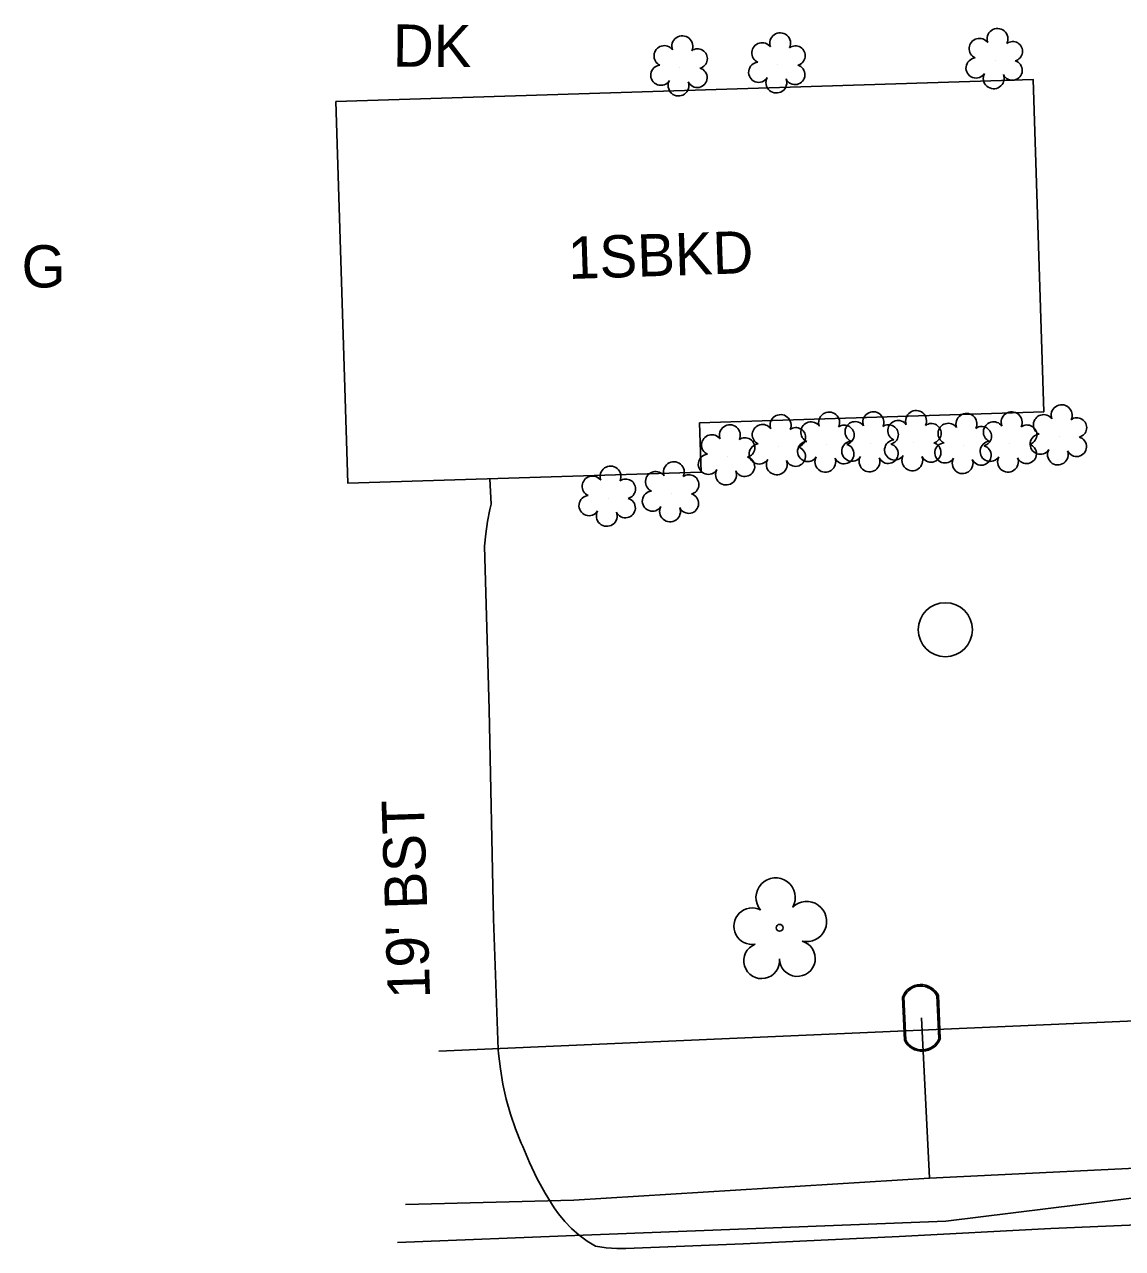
# Model space of a CAD drawing. Extents: x 1614611 to 1617571, y 898867 to 905462.
# Drawn here: x 1615848.5 to 1615952.3, y 899645.7 to 899761.6 of the extents above; entities that cross this region are included whole.
import ezdxf

# ---------------------------------------------------------------- set-up
doc = ezdxf.new("R2010")
doc.units = 0
for name, color, linetype in [('Exist Building', 7, 'Continuous'), ('Exist Building Text', 7, 'Continuous'), ('Exist Other Culture Area Outline Text', 7, 'Continuous'), ('Exist Roads EOP Other Text', 7, 'Continuous'), ('Exist Utilities Gas UG Line SUE LOS B', 7, 'Continuous'), ('Exist Utilities Water UG Line SUE LOS B', 7, 'Continuous'), ('Exist Vegetation Shrub CELL', 7, 'Continuous'), ('Exist Vegetation Tree CELL', 7, 'Continuous'), ('Prop Drainage Structure Box Number Symbol CELL', 7, 'Continuous'), ('Prop Earthen Structure Head Ditch Label', 7, 'Continuous'), ('Prop SS Transition Line', 7, 'Continuous'), ('Scratch_Level_1', 7, 'Continuous'), ('Scratch_Level_9', 7, 'Continuous')]:
    doc.layers.add(name, color=color, linetype=linetype)

msp = doc.modelspace()

# ---------------------------------------------------------------- linework, layer by layer
at = {"layer": 'Exist Building'}
msp.add_lwpolyline([(1615877.93, 899754.3), (1615943.9, 899756.37), (1615944.89, 899724.91), (1615912.34, 899723.88), (1615912.49, 899719.2), (1615879.07, 899718.16)], close=True, dxfattribs=at)
at = {"layer": 'Exist Utilities Gas UG Line SUE LOS B'}
msp.add_lwpolyline([(1615883.75, 899646.31), (1615901.31, 899646.99), (1615935.64, 899648.33), (1615976.92, 899653.45), (1616023.28, 899655.53), (1616061.02, 899657.56), (1616095.16, 899659.54), (1616130.6, 899664), (1616152.67, 899668.83), (1616161.02, 899676.79), (1616162.72, 899678.72), (1616168.11, 899685.27), (1616173.26, 899694.29)], dxfattribs=at)
at = {"layer": 'Exist Utilities Water UG Line SUE LOS B'}
msp.add_line((1615933.32, 899667.56), (1615934.08, 899652.41), dxfattribs=at)
msp.add_lwpolyline([(1615884.52, 899649.89), (1615900.43, 899650.32), (1615934.08, 899652.41), (1615956.83, 899653.51), (1615976.81, 899654.81), (1616022.69, 899657.18), (1616038.37, 899658.07), (1616045.88, 899658.51), (1616063.31, 899659.84), (1616095.55, 899662.04), (1616130.24, 899662.26), (1616154.75, 899661.85), (1616198.28, 899659.21), (1616200.8, 899658.9), (1616203.13, 899658.36), (1616205.16, 899658.03)], dxfattribs=at)
at = {"layer": 'Exist Vegetation Shrub CELL'}
for p, q in [((1615940.29, 899758.17), (1615940.29, 899758.17)), ((1615910.47, 899757.48), (1615910.47, 899757.48)), ((1615919.73, 899757.76), (1615919.73, 899757.76)), ((1615932.59, 899722.02), (1615932.59, 899722.02)), ((1615946.36, 899722.56), (1615946.36, 899722.56)), ((1615919.77, 899721.63), (1615919.77, 899721.63)), ((1615924.36, 899721.87), (1615924.36, 899721.87)), ((1615928.54, 899721.9), (1615928.54, 899721.9)), ((1615937.35, 899721.74), (1615937.35, 899721.74)), ((1615941.63, 899721.89), (1615941.63, 899721.89)), ((1615914.97, 899720.67), (1615914.97, 899720.67)), ((1615903.68, 899716.76), (1615903.68, 899716.76)), ((1615909.67, 899717.17), (1615909.67, 899717.17))]:
    msp.add_line(p, q, dxfattribs=at)
for centre, radius, start, end in [((1615910.7, 899759.52), 0.99, 334.8391, 200.4717), ((1615919.96, 899759.8), 0.99, 334.8391, 200.4717), ((1615938.81, 899759.3), 0.968, 35.8908, 245.4216), ((1615940.52, 899760.21), 0.99, 334.8391, 200.4717), ((1615908.99, 899758.61), 0.968, 35.8908, 245.4216), ((1615912.14, 899758.35), 0.929, 284.4567, 126.0861), ((1615918.25, 899758.89), 0.968, 35.8908, 245.4216), ((1615921.4, 899758.63), 0.929, 284.4567, 126.0861), ((1615941.96, 899759.04), 0.929, 284.4567, 126.0861), ((1615917.93, 899757.06), 0.955, 95.1099, 327.9534), ((1615938.49, 899757.46), 0.955, 95.1099, 327.9534), ((1615941.93, 899757.24), 0.937, 204.9913, 73.4601), ((1615908.67, 899756.78), 0.955, 95.1099, 327.9534), ((1615912.11, 899756.55), 0.937, 204.9913, 73.4601), ((1615921.37, 899756.83), 0.937, 204.9913, 73.4601), ((1615940.16, 899756.48), 0.984, 151.2797, 21.387), ((1615910.34, 899755.8), 0.984, 151.2797, 21.387), ((1615919.6, 899756.08), 0.984, 151.2797, 21.387), ((1615946.59, 899724.6), 0.99, 334.8391, 200.4717), ((1615920, 899723.67), 0.99, 334.8391, 200.4717), ((1615924.59, 899723.91), 0.99, 334.8391, 200.4717), ((1615928.77, 899723.94), 0.99, 334.8391, 200.4717), ((1615932.82, 899724.06), 0.99, 334.8391, 200.4717), ((1615937.58, 899723.78), 0.99, 334.8391, 200.4717), ((1615941.86, 899723.93), 0.99, 334.8391, 200.4717), ((1615944.88, 899723.69), 0.968, 35.8908, 245.4216), ((1615948.03, 899723.43), 0.929, 284.4567, 126.0861), ((1615915.2, 899722.71), 0.99, 334.8391, 200.4717), ((1615918.29, 899722.76), 0.968, 35.8908, 245.4216), ((1615921.44, 899722.5), 0.929, 284.4567, 126.0861), ((1615922.88, 899723), 0.968, 35.8908, 245.4216), ((1615926.03, 899722.74), 0.929, 284.4567, 126.0861), ((1615927.06, 899723.03), 0.968, 35.8908, 245.4216), ((1615930.21, 899722.77), 0.929, 284.4567, 126.0861), ((1615931.11, 899723.14), 0.968, 35.8908, 245.4216), ((1615934.26, 899722.89), 0.929, 284.4567, 126.0861), ((1615935.86, 899722.87), 0.968, 35.8908, 245.4216), ((1615939.02, 899722.61), 0.929, 284.4567, 126.0861), ((1615940.15, 899723.01), 0.968, 35.8908, 245.4216), ((1615943.31, 899722.75), 0.929, 284.4567, 126.0861), ((1615913.49, 899721.79), 0.968, 35.8908, 245.4216), ((1615916.64, 899721.54), 0.929, 284.4567, 126.0861), ((1615922.56, 899721.17), 0.955, 95.1099, 327.9534), ((1615926.74, 899721.2), 0.955, 95.1099, 327.9534), ((1615930.79, 899721.31), 0.955, 95.1099, 327.9534), ((1615934.23, 899721.09), 0.937, 204.9913, 73.4601), ((1615935.55, 899721.04), 0.955, 95.1099, 327.9534), ((1615939.83, 899721.18), 0.955, 95.1099, 327.9534), ((1615944.56, 899721.86), 0.955, 95.1099, 327.9534), ((1615948, 899721.63), 0.937, 204.9913, 73.4601), ((1615913.17, 899719.96), 0.955, 95.1099, 327.9534), ((1615917.97, 899720.93), 0.955, 95.1099, 327.9534), ((1615921.41, 899720.7), 0.937, 204.9913, 73.4601), ((1615926, 899720.94), 0.937, 204.9913, 73.4601), ((1615930.18, 899720.97), 0.937, 204.9913, 73.4601), ((1615932.46, 899720.33), 0.984, 151.2797, 21.387), ((1615938.98, 899720.81), 0.937, 204.9913, 73.4601), ((1615943.27, 899720.96), 0.937, 204.9913, 73.4601), ((1615946.23, 899720.88), 0.984, 151.2797, 21.387), ((1615903.91, 899718.8), 0.99, 334.8391, 200.4717), ((1615909.9, 899719.21), 0.99, 334.8391, 200.4717), ((1615916.61, 899719.74), 0.937, 204.9913, 73.4601), ((1615919.64, 899719.95), 0.984, 151.2797, 21.387), ((1615924.23, 899720.19), 0.984, 151.2797, 21.387), ((1615928.41, 899720.22), 0.984, 151.2797, 21.387), ((1615937.22, 899720.06), 0.984, 151.2797, 21.387), ((1615941.51, 899720.2), 0.984, 151.2797, 21.387), ((1615902.2, 899717.88), 0.968, 35.8908, 245.4216), ((1615905.35, 899717.63), 0.929, 284.4567, 126.0861), ((1615908.19, 899718.3), 0.968, 35.8908, 245.4216), ((1615911.34, 899718.04), 0.929, 284.4567, 126.0861), ((1615914.84, 899718.98), 0.984, 151.2797, 21.387), ((1615907.87, 899716.47), 0.955, 95.1099, 327.9534), ((1615901.88, 899716.05), 0.955, 95.1099, 327.9534), ((1615905.32, 899715.83), 0.937, 204.9913, 73.4601), ((1615911.31, 899716.25), 0.937, 204.9913, 73.4601), ((1615903.55, 899715.07), 0.984, 151.2797, 21.387), ((1615909.54, 899715.49), 0.984, 151.2797, 21.387)]:
    msp.add_arc(centre, radius, start, end, dxfattribs=at)
at = {"layer": 'Exist Vegetation Tree CELL'}
msp.add_line((1615919.91, 899676.09), (1615919.91, 899676.09), dxfattribs=at)
msp.add_circle((1615919.91, 899676.09), 0.326, dxfattribs=at)
for centre, radius, start, end in [((1615919.53, 899678.96), 1.86, 330.1651, 219.7134), ((1615917.31, 899676.24), 1.73, 62.6636, 279.3457), ((1615922.46, 899676.68), 1.9, 257.1011, 134.1999), ((1615918.21, 899672.97), 1.69, 111.5671, 6.231), ((1615921.58, 899673.19), 1.7, 181.2822, 74.56)]:
    msp.add_arc(centre, radius, start, end, dxfattribs=at)
at = {"layer": 'Prop Drainage Structure Box Number Symbol CELL'}
msp.add_circle((1615935.59, 899704.3), 2.56, dxfattribs=at)
at = {"layer": 'Prop Earthen Structure Head Ditch Label'}
msp.add_line((1615887.67, 899664.41), (1616140.73, 899675.42), dxfattribs=at)
at = {"layer": 'Prop SS Transition Line'}
msp.add_line((1615933.32, 899667.56), (1615933.32, 899667.56), dxfattribs=at)
for points in [[(1615931.72, 899665.45), (1615931.53, 899669.54)], [(1615931.85, 899665.45), (1615931.67, 899669.55)], [(1615934.79, 899669.67), (1615934.98, 899665.6)], [(1615934.93, 899669.67), (1615935.11, 899665.6)]]:
    msp.add_lwpolyline(points, dxfattribs=at)
for centre, radius, start, end in [((1615933.26, 899668.86), 1.86, 25.8036, 158.6049), ((1615933.26, 899668.85), 1.73, 27.9265, 156.4079), ((1615933.38, 899666.27), 1.86, 206.2739, 338.9339), ((1615933.38, 899666.26), 1.73, 207.7527, 337.4984)]:
    msp.add_arc(centre, radius, start, end, dxfattribs=at)
at = {"layer": 'Scratch_Level_1'}
msp.add_lwpolyline([(1615902.49, 899645.95), (1615901.69, 899646.44), (1615900.94, 899647), (1615900.23, 899647.62), (1615899.58, 899648.29), (1615898.99, 899649.02), (1615898.59, 899649.6), (1615897.74, 899650.98), (1615896.95, 899652.41), (1615896.24, 899653.88), (1615895.6, 899655.38), (1615895.47, 899655.7), (1615894.92, 899657.06), (1615894.45, 899658.45), (1615894.05, 899659.86), (1615893.73, 899661.29), (1615893.49, 899662.73), (1615893.32, 899664.19), (1615893.29, 899664.56), (1615892.85, 899676.95), (1615892.44, 899696.76), (1615892, 899712.2), (1615892.1, 899713.37), (1615892.27, 899714.53), (1615892.5, 899715.68), (1615892.62, 899716.17), (1615892.49, 899718.58)], dxfattribs=at)
at = {"layer": 'Scratch_Level_9'}
msp.add_lwpolyline([(1615902.49, 899645.95), (1615903.5, 899645.81), (1615904.52, 899645.74), (1615905.37, 899645.74), (1615916.46, 899646.17), (1615931.22, 899646.87), (1615945.57, 899647.64), (1615962.67, 899648.37), (1615974.42, 899648.97)], dxfattribs=at)

# ---------------------------------------------------------------- texts
at = {"layer": 'Exist Building Text'}
for s, rotation, p in [('1SBKD', 1.8898, (1615899.95, 899737.49)), ('G', 0, (1615848.19, 899736.69))]:
    msp.add_text(s, height=4, rotation=rotation, dxfattribs=at).set_placement(p)
at = {"layer": 'Exist Other Culture Area Outline Text'}
msp.add_text('DK', height=4, rotation=359.6303, dxfattribs=at).set_placement((1615883.31, 899757.59))
at = {"layer": 'Exist Roads EOP Other Text'}
msp.add_text("19' BST", height=4, rotation=91.8282, dxfattribs=at).set_placement((1615886.84, 899669.43))

doc.saveas('drawing.dxf')
